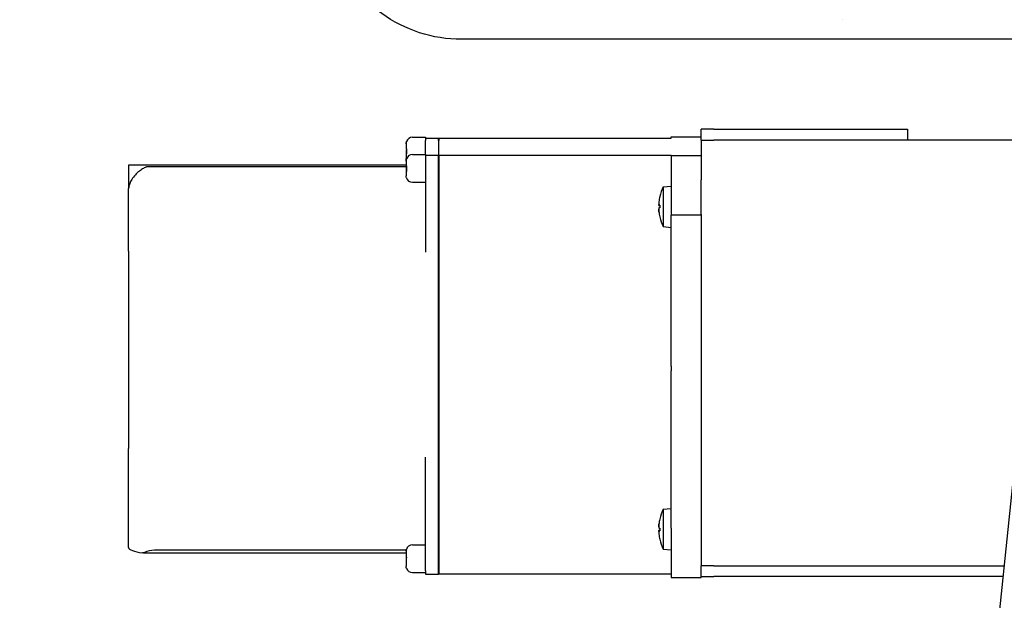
# Model space of a CAD drawing. Header units: inches. Extents: x 24 to 1128, y -94 to 748.
# Tile 455 of 546: x 429 to 439, y 502 to 508. Entities that reach past the tile are written whole.
import ezdxf

# ---------------------------------------------------------------- set-up
doc = ezdxf.new("R2010")
doc.units = ezdxf.units.IN
doc.header["$LTSCALE"] = 32
doc.header["$MEASUREMENT"] = 0
doc.layers.add('Dimension (ANSI)', color=7, linetype='Continuous', lineweight=25)
doc.layers.add('Visible (ANSI)', color=7, linetype='Continuous', lineweight=30)
doc.styles.add('Note Text (ANSI)', font='tahoma.ttf')
doc.dimstyles.new('Architectural (ANSI)', dxfattribs={"dimscale": 32, "dimtxt": 0.125, "dimasz": 0.098425, "dimexe": 0.125, "dimexo": 0.0625, "dimgap": 0.031496, "dimtad": 0, "dimtih": 1, "dimtoh": 1, "dimdec": 4, "dimrnd": 1e-08, "dimzin": 3, "dimdsep": 46, "dimlunit": 4, "dimtxsty": 'Note Text (ANSI)', "dimcen": 0.09, "dimdle": 0.393701, "dimclrd": 256, "dimclre": 256, "dimclrt": 256, "dimadec": 0, "dimazin": 3, "dimtfac": 0.96, "dimtofl": 0, "dimtmove": 0, "dimatfit": 3, "dimfxl": 1, "dimfrac": 2, "dimtolj": 1, "dimtzin": 12, "dimlwd": -1, "dimlwe": -1, "dimarcsym": 0})

# ---------------------------------------------------------------- blocks, each defined once
blk = doc.blocks.new('*D22')
at = {"layer": 'Defpoints', "color": 0, "transparency": 16777216}
for p in [(450.0118, 697.6204), (363.3887, 480.0589), (493.9153, 480.0589)]:
    blk.add_point(p, dxfattribs=at)
at = {"layer": 'Dimension (ANSI)', "transparency": 16777216}
for p, q in [((448.0118, 697.6204), (359.3887, 697.6204)), ((363.3887, 694.4708), (363.3887, 595.3727)), ((363.3887, 483.2085), (363.3887, 588.3066)), ((491.9153, 480.0589), (359.3887, 480.0589))]:
    blk.add_line(p, q, dxfattribs=at)
for points in [[(362.8638, 694.4708), (363.9136, 694.4708), (363.3887, 697.6204)], [(362.8638, 483.2085), (363.9136, 483.2085), (363.3887, 480.0589)]]:
    blk.add_solid(points, dxfattribs=at)
at = {"layer": 'Dimension (ANSI)', "transparency": 16777216, "insert": (350.2403, 594.3648), "char_height": 4, "attachment_point": 1, "style": 'Note Text (ANSI)'}
blk.add_mtext('\\A1;18\'-1 9/16"', dxfattribs=at)

msp = doc.modelspace()

# ---------------------------------------------------------------- linework, layer by layer
at = {"layer": 'Visible (ANSI)'}
for p, q in [((437.37661, 507.81227), (437.37661, 507.8099)), ((439.46207, 507.62504), (438.32077, 496.47903)), ((452.51328, 507.62504), (438.68911, 507.62504)), ((436.43911, 507.62212), (433.68388, 507.62212)), ((433.20903, 506.6742), (433.33653, 506.6742)), ((433.33653, 506.6742), (433.33653, 506.66238)), ((435.71653, 506.67867), (435.71653, 506.67856)), ((435.71653, 506.67867), (436.00453, 506.67867)), ((435.71653, 506.66413), (435.71653, 506.67856)), ((436.12953, 506.75129), (436.00453, 506.75129)), ((436.00453, 506.64669), (436.00453, 506.75129)), ((436.12953, 506.75129), (438.00453, 506.75129)), ((438.00453, 506.75129), (438.00453, 506.64669)), ((433.14903, 506.61234), (433.14903, 506.60896)), ((433.14903, 506.60896), (433.14903, 506.56332)), ((433.33653, 506.6642), (433.46153, 506.6642)), ((433.33653, 506.66035), (433.33653, 506.66238)), ((433.33653, 506.66035), (433.33653, 506.64268)), ((433.33653, 506.50693), (433.33653, 506.64268)), ((433.46153, 506.66413), (433.46153, 506.6642)), ((433.46153, 506.66413), (433.46153, 506.66035)), ((433.46153, 506.64268), (433.46153, 506.66035)), ((433.46153, 506.64268), (433.46153, 506.49639)), ((433.46153, 506.63439), (433.46653, 506.63439)), ((433.46653, 506.6642), (433.46653, 506.66413)), ((433.46653, 506.6642), (435.71653, 506.6642)), ((433.46653, 506.66035), (433.46653, 506.66413)), ((433.46653, 506.66035), (433.46653, 506.64268)), ((433.46653, 506.49639), (433.46653, 506.64268)), ((436.00453, 506.64669), (436.00453, 506.2621)), ((436.00453, 506.64669), (436.12953, 506.64669)), ((438.00453, 506.64669), (436.12953, 506.64669)), ((439.36189, 506.64669), (436.30183, 506.64669)), ((433.14903, 506.51884), (433.14903, 506.51705)), ((433.14903, 506.51705), (433.15346, 506.51705)), ((433.14903, 506.51705), (433.14903, 506.51553)), ((433.14903, 506.51553), (433.15359, 506.51553)), ((433.14903, 506.51553), (433.14903, 506.51394)), ((433.14903, 506.51394), (433.14903, 506.46772)), ((433.15141, 506.51944), (433.15329, 506.51944)), ((433.20903, 506.50693), (433.33653, 506.50693)), ((433.33653, 506.50693), (433.33653, 506.42107)), ((433.46153, 506.49639), (433.33653, 506.49639)), ((433.46153, 506.45889), (433.46153, 506.49639)), ((433.46653, 506.49639), (433.46653, 506.45889)), ((435.71653, 506.49639), (433.46653, 506.49639)), ((435.71653, 506.49642), (435.71653, 506.49635)), ((435.71653, 506.49642), (436.00453, 506.49642)), ((435.71653, 506.49635), (435.71653, 506.46846)), ((430.46153, 506.4045), (430.46153, 506.17851)), ((433.14903, 506.4045), (430.46153, 506.4045)), ((433.15157, 506.38729), (430.64153, 506.38729)), ((433.14903, 506.46772), (433.14903, 506.46738)), ((433.14903, 506.44503), (433.14903, 506.44246)), ((433.14903, 506.44246), (433.14903, 506.39605)), ((433.33653, 506.42107), (433.33653, 505.55948)), ((433.46653, 506.46652), (433.46153, 506.46652)), ((433.46153, 502.47312), (433.46153, 506.45889)), ((433.46653, 506.45889), (433.46653, 502.47312)), ((435.71653, 506.46846), (435.71653, 505.91771)), ((433.14903, 506.34661), (433.14903, 506.34488)), ((433.14903, 506.34488), (433.15424, 506.34488)), ((433.14903, 506.34488), (433.14903, 506.34343)), ((433.14903, 506.34343), (433.1544, 506.34343)), ((433.14903, 506.34343), (433.14903, 506.34183)), ((433.14903, 506.34183), (433.14903, 506.29981)), ((433.15267, 506.34736), (433.15399, 506.34736)), ((433.20903, 506.23693), (433.33653, 506.23693)), ((435.63852, 506.19266), (435.71653, 506.19948)), ((436.00453, 505.92525), (436.00453, 506.2621)), ((430.46153, 505.5683), (430.46153, 506.17851)), ((435.63852, 506.19266), (435.63852, 505.80731)), ((435.59618, 506.01464), (435.60464, 506.0139)), ((435.60464, 506.01626), (435.60464, 505.9893)), ((435.71653, 504.45553), (435.71653, 505.91771)), ((436.00453, 505.91771), (435.71653, 505.91771)), ((436.00453, 505.92525), (436.00453, 502.52169)), ((435.60464, 505.90365), (435.60464, 505.90294)), ((435.63852, 505.80731), (435.71653, 505.80048)), ((430.46153, 505.5683), (430.46153, 503.65867)), ((435.71653, 504.45553), (435.71653, 504.40912)), ((435.71653, 502.88734), (435.71653, 504.40912)), ((430.46153, 502.69849), (430.46153, 503.65867)), ((433.33653, 502.47312), (433.33653, 503.57336)), ((435.63852, 503.0695), (435.71653, 503.07632)), ((435.63852, 503.0695), (435.63852, 502.68415)), ((435.60464, 502.97387), (435.60464, 502.97301)), ((435.59614, 502.86174), (435.60464, 502.86249)), ((435.60464, 502.88661), (435.60464, 502.85965)), ((435.71653, 502.88734), (435.71653, 502.40813)), ((433.14962, 502.67296), (430.71153, 502.67296)), ((433.20903, 502.72623), (433.33653, 502.72623)), ((435.63852, 502.68415), (435.71653, 502.67732)), ((430.60452, 502.64791), (433.14903, 502.64791)), ((433.14903, 502.66434), (433.14903, 502.66297)), ((433.14903, 502.66297), (433.14903, 502.60568)), ((433.14903, 502.57457), (433.14903, 502.57274)), ((433.14903, 502.57274), (433.15153, 502.57274)), ((433.14903, 502.57274), (433.14903, 502.57141)), ((433.14903, 502.57141), (433.1516, 502.57141)), ((433.14903, 502.57141), (433.14903, 502.56959)), ((433.14903, 502.56959), (433.14903, 502.51815)), ((436.12953, 502.52169), (436.00453, 502.52169)), ((436.00453, 502.41709), (436.00453, 502.52169)), ((436.12953, 502.52169), (438.93951, 502.52169)), ((436.30183, 502.52169), (438.93951, 502.52169)), ((433.20903, 502.45623), (433.33653, 502.45623)), ((433.33653, 502.47312), (433.33653, 502.44019)), ((433.33653, 502.44019), (433.46153, 502.44019)), ((433.46153, 502.44019), (433.46153, 502.47312)), ((433.46153, 502.47001), (433.46653, 502.47001)), ((433.46653, 502.47312), (433.46653, 502.44019)), ((435.71653, 502.44019), (433.46653, 502.44019)), ((435.71653, 502.40813), (436.00453, 502.40813)), ((436.00453, 502.40813), (436.00453, 502.41709)), ((436.00453, 502.41709), (436.12953, 502.41709)), ((438.9288, 502.41709), (436.12953, 502.41709))]:
    msp.add_line(p, q, dxfattribs=at)
for centre, radius, start, end in [((433.20903, 506.6142), 0.06, 90, 162.559732), ((433.20903, 506.44693), 0.06, 90, 162.559732), ((433.20903, 506.29693), 0.06, 195.527441, 270), ((436.02863, 505.99998), 0.4351, 153.71551, 166.934687), ((435.61044, 506.09703), 0.0058, 166.934687, 179.230125), ((435.61044, 505.90294), 0.0058, 180, 193.065313), ((436.02863, 505.99998), 0.4351, 193.065313, 206.28449), ((436.02863, 502.87682), 0.4351, 153.71551, 166.934687), ((435.61044, 502.97387), 0.0058, 166.934687, 180), ((435.61044, 502.77977), 0.0058, 181.812548, 193.065313), ((436.02863, 502.87682), 0.4351, 193.065313, 206.28449), ((433.20903, 502.66623), 0.06, 90, 165.239484), ((433.20903, 502.51623), 0.06, 199.10178, 270)]:
    msp.add_arc(centre, radius, start, end, dxfattribs=at)
for centre, major_axis, ratio, start_param, end_param in [((436.02642, 505.99973), (0.04999, -0.43148), 0.9961435, 4.3698241, 4.4862085), ((436.02642, 505.97478), (-0.43271, 0.0379), 0.0477907, 6.0605829, 6.1769673), ((436.02642, 505.97476), (-0.43271, 0.03786), 0.0100968, 0.1112873, 0.2261233), ((436.02642, 506.02521), (-0.43271, -0.03786), 0.0100968, 6.0555136, 6.171898), ((436.02642, 505.99877), (0.20884, -0.38086), 0.9950477, 4.3191321, 4.4355164), ((436.02642, 506.00024), (0.04999, 0.43148), 0.9961435, 1.7969768, 1.9118182), ((436.02642, 502.87633), (-0.09415, 0.42404), 0.9960067, 1.1261874, 1.2410534), ((436.02642, 502.87827), (-0.23784, -0.36346), 0.9945607, 5.0675562, 5.1839406), ((436.02642, 502.8516), (-0.43271, 0.03786), 0.0193517, 0.1120973, 0.2284817), ((436.02642, 502.90205), (-0.43271, -0.03786), 0.0193517, 6.056252, 6.171088), ((436.02642, 502.90201), (-0.4327, -0.03792), 0.0570337, 0.105406, 0.2217904), ((436.02642, 502.87731), (-0.09415, -0.42404), 0.9960067, 5.0421319, 5.1585163), ((430.71153, 502.69849), (-0.25, 0), 0.2255551, 0, 1.0942045), ((430.71153, 502.37206), (0, 0.30089), 0.8308553, 0, 0.3956959)]:
    msp.add_ellipse(centre, major_axis=major_axis, ratio=ratio, start_param=start_param, end_param=end_param, dxfattribs=at)
for points, knots in [([(433.68388, 507.62212), (433.54643, 507.62212), (433.40901, 507.64389), (433.14758, 507.72883), (433.02361, 507.792), (432.80122, 507.95358), (432.70284, 508.05196), (432.54126, 508.27435), (432.47809, 508.39832), (432.39315, 508.65975), (432.37138, 508.79717), (432.37138, 508.93462)], [1.5707963, 1.5707963, 1.5707963, 1.5707963, 1.8849556, 1.8849556, 2.1991149, 2.1991149, 2.5132741, 2.5132741, 2.8274334, 2.8274334, 3.1415927, 3.1415927, 3.1415927, 3.1415927]), ([(437.59424, 507.62483), (437.59216, 507.6245), (437.59008, 507.62419), (437.58386, 507.62339), (437.57961, 507.623), (437.57468, 507.62269), (437.57367, 507.62264), (437.57214, 507.62257), (437.57155, 507.62254), (437.57026, 507.62249), (437.56962, 507.62248), (437.56855, 507.62245), (437.56813, 507.62244), (437.56746, 507.62242), (437.5672, 507.62242), (437.56631, 507.62241), (437.56595, 507.6224), (437.56465, 507.62239), (437.56411, 507.62239), (437.56123, 507.62237), (437.55817, 507.62237), (437.54013, 507.62234), (437.51412, 507.62231), (437.42977, 507.62226), (437.36378, 507.62224), (437.20478, 507.62219), (437.11019, 507.62218), (436.90385, 507.62215), (436.78954, 507.62213), (436.59607, 507.62212), (436.51738, 507.62212), (436.43911, 507.62212)], [0.6685573, 0.6685573, 0.6685573, 0.6685573, 0.6846106, 0.6846106, 0.7165031, 0.7165031, 0.7249292, 0.7249292, 0.7306566, 0.7306566, 0.7392859, 0.7392859, 0.7487004, 0.7487004, 0.7577423, 0.7577423, 0.7848833, 0.7848833, 0.8661744, 0.8661744, 1.1101307, 1.1101307, 1.8476146, 1.8476146, 2.7708441, 2.7708441, 3.681501, 3.681501, 4.5921729, 4.5921729, 5.1885628, 5.1885628, 5.1885628, 5.1885628]), ([(438.68911, 507.62504), (438.56751, 507.62504), (438.44434, 507.62504), (438.21601, 507.62502), (438.10772, 507.62501), (437.91691, 507.62497), (437.83203, 507.62495), (437.69609, 507.6249), (437.64333, 507.62488), (437.59315, 507.62483), (437.58098, 507.62482), (437.57112, 507.6248), (437.56916, 507.6248), (437.56683, 507.62479), (437.5661, 507.62478), (437.5661, 507.62478)], [0, 0, 0, 0, 0.9265843, 0.9265843, 1.8364269, 1.8364269, 2.7468396, 2.7468396, 3.6571121, 3.6571121, 4.1073698, 4.1073698, 4.2595395, 4.2595395, 4.3735615, 4.3735615, 4.3735615, 4.3735615]), ([(433.15293, 506.63121), (433.15208, 506.63151), (433.15177, 506.6318), (433.15177, 506.63208), (433.15177, 506.63211), (433.15178, 506.63215), (433.15179, 506.63218)], [1.152229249, 1.152229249, 1.152229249, 1.152229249, 1.213050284, 1.213050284, 1.213050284, 1.221077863, 1.221077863, 1.221077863, 1.221077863]), ([(433.15421, 506.56244), (433.15406, 506.56246), (433.15391, 506.56247), (433.15079, 506.56273), (433.14903, 506.56305), (433.14903, 506.56332)], [1.402124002, 1.402124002, 1.402124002, 1.402124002, 1.405003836, 1.405003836, 1.465318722, 1.465318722, 1.465318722, 1.465318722]), ([(433.14903, 506.51394), (433.14903, 506.51368), (433.15076, 506.51337), (433.15371, 506.51312), (433.15376, 506.51311), (433.15381, 506.51311)], [0.189292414, 0.189292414, 0.189292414, 0.189292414, 0.24814008, 0.24814008, 0.249114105, 0.249114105, 0.249114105, 0.249114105]), ([(433.15124, 506.56274), (433.15079, 506.55571), (433.15065, 506.54879), (433.15065, 506.54225), (433.15065, 506.53499), (433.15083, 506.52726), (433.15141, 506.51944)], [1.20641828, 1.20641828, 1.20641828, 1.20641828, 1.25629313, 1.25629313, 1.25629313, 1.31165388, 1.31165388, 1.31165388, 1.31165388]), ([(433.15381, 506.51311), (433.15305, 506.52091), (433.15275, 506.52866), (433.15275, 506.53592), (433.15275, 506.54433), (433.15315, 506.55339), (433.15421, 506.56244)], [1.12518687, 1.12518687, 1.12518687, 1.12518687, 1.18053169, 1.18053169, 1.18053169, 1.24465818, 1.24465818, 1.24465818, 1.24465818]), ([(430.64153, 506.38729), (430.63908, 506.38729), (430.63733, 506.38684), (430.634, 506.38592), (430.6325, 506.3854), (430.628, 506.38372), (430.62512, 506.38248), (430.61626, 506.37841), (430.61017, 506.37527), (430.59145, 506.36465), (430.57805, 506.35574), (430.55189, 506.33513), (430.53871, 506.32313), (430.51373, 506.29606), (430.50191, 506.28101), (430.48406, 506.25246), (430.47707, 506.23902), (430.46692, 506.21324), (430.46375, 506.20093), (430.46184, 506.18665), (430.46154, 506.1824), (430.46153, 506.17851)], [1.20266776, 1.20266776, 1.20266776, 1.20266776, 1.22134177, 1.22134177, 1.24001578, 1.24001578, 1.2773638, 1.2773638, 1.35205984, 1.35205984, 1.50145191, 1.50145191, 1.65084399, 1.65084399, 1.80023607, 1.80023607, 1.90876096, 1.90876096, 2.01728585, 2.01728585, 2.06369857, 2.06369857, 2.06369857, 2.06369857]), ([(433.15456, 506.39514), (433.15426, 506.39516), (433.15396, 506.39519), (433.15076, 506.39546), (433.14903, 506.39578), (433.14903, 506.39605)], [1.399963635, 1.399963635, 1.399963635, 1.399963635, 1.405545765, 1.405545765, 1.465319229, 1.465319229, 1.465319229, 1.465319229]), ([(433.15202, 506.39537), (433.15152, 506.38841), (433.15134, 506.38155), (433.15134, 506.37506), (433.15134, 506.36629), (433.15167, 506.35682), (433.15267, 506.34736)], [1.17944835, 1.17944835, 1.17944835, 1.17944835, 1.22888495, 1.22888495, 1.22888495, 1.2957824, 1.2957824, 1.2957824, 1.2957824]), ([(433.15273, 506.46401), (433.15203, 506.46428), (433.15177, 506.46455), (433.15177, 506.4648), (433.15177, 506.46484), (433.15178, 506.46487), (433.15179, 506.46491)], [1.157137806, 1.157137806, 1.157137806, 1.157137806, 1.213050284, 1.213050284, 1.213050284, 1.221077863, 1.221077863, 1.221077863, 1.221077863]), ([(433.15471, 506.34091), (433.1535, 506.35035), (433.15305, 506.35984), (433.15305, 506.36861), (433.15305, 506.37703), (433.15347, 506.38609), (433.15456, 506.39514)], [1.10418952, 1.10418952, 1.10418952, 1.10418952, 1.17109762, 1.17109762, 1.17109762, 1.23522495, 1.23522495, 1.23522495, 1.23522495]), ([(433.14903, 506.34183), (433.14903, 506.34156), (433.15075, 506.34124), (433.15401, 506.34097), (433.15435, 506.34094), (433.15471, 506.34091)], [0.178641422, 0.178641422, 0.178641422, 0.178641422, 0.238746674, 0.238746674, 0.245179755, 0.245179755, 0.245179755, 0.245179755]), ([(433.15166, 506.28155), (433.15133, 506.28135), (433.15121, 506.28116), (433.15121, 506.28097), (433.15121, 506.28072), (433.15143, 506.28045), (433.15208, 506.28018)], [1.192532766, 1.192532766, 1.192532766, 1.192532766, 1.23376427, 1.23376427, 1.23376427, 1.289680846, 1.289680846, 1.289680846, 1.289680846]), ([(435.59635, 506.04797), (435.59589, 506.04376), (435.59548, 506.03929), (435.59493, 506.03105), (435.59479, 506.0273), (435.59477, 506.02139), (435.59488, 506.01884), (435.59538, 506.01546), (435.59576, 506.01463), (435.59626, 506.01464), (435.5963, 506.01465), (435.59635, 506.01466)], [0, 0, 0, 0, 0.03221011, 0.03221011, 0.06442023, 0.06442023, 0.09660812, 0.09660812, 0.12879602, 0.12879602, 0.13203255, 0.13203255, 0.13203255, 0.13203255]), ([(435.59635, 506.0119), (435.59589, 506.01198), (435.59548, 506.01289), (435.59493, 506.01645), (435.59479, 506.01908), (435.59478, 506.02248), (435.59478, 506.02286), (435.59478, 506.02326)], [0, 0, 0, 0, 0.032210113, 0.032210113, 0.064420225, 0.064420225, 0.068423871, 0.068423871, 0.068423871, 0.068423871]), ([(435.59635, 505.98807), (435.59589, 505.98799), (435.59548, 505.98707), (435.59493, 505.98352), (435.59479, 505.98089), (435.59477, 505.97485), (435.59488, 505.97105), (435.59538, 505.96275), (435.59576, 505.95825), (435.59626, 505.95363), (435.5963, 505.9532), (435.59635, 505.95278)], [0, 0, 0, 0, 0.03221011, 0.03221011, 0.06442023, 0.06442023, 0.09660812, 0.09660812, 0.12879602, 0.12879602, 0.13203255, 0.13203255, 0.13203255, 0.13203255]), ([(435.59635, 505.952), (435.59589, 505.9562), (435.59548, 505.96068), (435.59493, 505.96891), (435.59479, 505.97267), (435.59478, 505.97599), (435.59478, 505.97635), (435.59478, 505.97671)], [0, 0, 0, 0, 0.032210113, 0.032210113, 0.064420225, 0.064420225, 0.068423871, 0.068423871, 0.068423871, 0.068423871]), ([(435.59478, 502.90011), (435.59478, 502.90025), (435.59478, 502.90039), (435.59477, 502.90334), (435.59488, 502.90697), (435.59538, 502.91502), (435.59576, 502.91945), (435.59626, 502.92406), (435.5963, 502.92449), (435.59635, 502.92491)], [0.062821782, 0.062821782, 0.062821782, 0.062821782, 0.064420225, 0.064420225, 0.096608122, 0.096608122, 0.128796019, 0.128796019, 0.132032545, 0.132032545, 0.132032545, 0.132032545]), ([(435.59635, 502.92389), (435.59589, 502.9197), (435.59548, 502.91517), (435.59493, 502.90672), (435.59479, 502.9028), (435.59477, 502.89649), (435.59488, 502.89368), (435.59538, 502.88975), (435.59576, 502.88863), (435.59626, 502.88832), (435.5963, 502.8883), (435.59635, 502.88829)], [0, 0, 0, 0, 0.03220637, 0.03220637, 0.06441274, 0.06441274, 0.09660438, 0.09660438, 0.12879602, 0.12879602, 0.13203255, 0.13203255, 0.13203255, 0.13203255]), ([(435.59478, 502.85353), (435.59478, 502.85369), (435.59478, 502.85385), (435.59477, 502.85716), (435.59488, 502.85996), (435.59538, 502.86389), (435.59576, 502.86502), (435.59626, 502.86533), (435.5963, 502.86535), (435.59635, 502.86536)], [0.062821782, 0.062821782, 0.062821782, 0.062821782, 0.064420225, 0.064420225, 0.096608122, 0.096608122, 0.128796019, 0.128796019, 0.132032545, 0.132032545, 0.132032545, 0.132032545]), ([(435.59635, 502.86171), (435.59589, 502.86191), (435.59548, 502.86129), (435.59493, 502.85831), (435.59479, 502.85593), (435.59477, 502.8503), (435.59488, 502.84668), (435.59538, 502.83863), (435.59576, 502.8342), (435.59626, 502.82959), (435.5963, 502.82916), (435.59635, 502.82873)], [0, 0, 0, 0, 0.03221011, 0.03221011, 0.06442023, 0.06442023, 0.09660812, 0.09660812, 0.12879602, 0.12879602, 0.13203255, 0.13203255, 0.13203255, 0.13203255]), ([(433.15158, 502.68075), (433.15115, 502.68097), (433.151, 502.6812), (433.151, 502.68141), (433.151, 502.68144), (433.151, 502.68148), (433.15101, 502.68152)], [1.194654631, 1.194654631, 1.194654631, 1.194654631, 1.241877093, 1.241877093, 1.241877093, 1.249674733, 1.249674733, 1.249674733, 1.249674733]), ([(430.61517, 502.64971), (430.61431, 502.64927), (430.61328, 502.64892), (430.60849, 502.64779), (430.60361, 502.6477), (430.5977, 502.64829), (430.59727, 502.64834), (430.59684, 502.64839)], [1.133466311, 1.133466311, 1.133466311, 1.133466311, 1.155438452, 1.155438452, 1.224953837, 1.224953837, 1.230297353, 1.230297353, 1.230297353, 1.230297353]), ([(433.15174, 502.56896), (433.15131, 502.57553), (433.15116, 502.58199), (433.15116, 502.58811), (433.15116, 502.59355), (433.15128, 502.59926), (433.15161, 502.60507)], [1.188961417, 1.188961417, 1.188961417, 1.188961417, 1.235660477, 1.235660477, 1.235660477, 1.277135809, 1.277135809, 1.277135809, 1.277135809]), ([(433.15263, 502.49715), (433.15241, 502.497), (433.15232, 502.49685), (433.15232, 502.49671), (433.15232, 502.49649), (433.15252, 502.49627), (433.15303, 502.49604)], [1.16268112, 1.16268112, 1.16268112, 1.16268112, 1.194499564, 1.194499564, 1.194499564, 1.241707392, 1.241707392, 1.241707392, 1.241707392])]:
    msp.add_open_spline(points, degree=3, knots=knots, dxfattribs=at)
for points in [[(433.15207, 506.63163), (433.15015, 506.62546), (433.14903, 506.61846), (433.14903, 506.61234)], [(433.14903, 506.60896), (433.14903, 506.61606), (433.15047, 506.62433), (433.15293, 506.63121)], [(433.15141, 506.51944), (433.1499, 506.51924), (433.14903, 506.51903), (433.14903, 506.51884)], [(433.1501, 506.45626), (433.14941, 506.46016), (433.14903, 506.46409), (433.14903, 506.46772)], [(433.14903, 506.46738), (433.14903, 506.46384), (433.1494, 506.46001), (433.15009, 506.45622)], [(433.15207, 506.46435), (433.15015, 506.45817), (433.14903, 506.45116), (433.14903, 506.44503)], [(433.14903, 506.44246), (433.14903, 506.44933), (433.1504, 506.45729), (433.15273, 506.46401)], [(433.15267, 506.34736), (433.15036, 506.34713), (433.14903, 506.34685), (433.14903, 506.34661)], [(433.15208, 506.28018), (433.15015, 506.28647), (433.14903, 506.29359), (433.14903, 506.29981)], [(435.6048, 506.01631), (435.6047, 506.0163), (435.60464, 506.01628), (435.60464, 506.01626)], [(435.60464, 502.85965), (435.60464, 502.85963), (435.6047, 502.85961), (435.6048, 502.85959)], [(433.15127, 502.68096), (433.14985, 502.67548), (433.14903, 502.66959), (433.14903, 502.66434)], [(433.14903, 502.66297), (433.14903, 502.66859), (433.14997, 502.67495), (433.15158, 502.68075)], [(433.15161, 502.60507), (433.14998, 502.60526), (433.14903, 502.60548), (433.14903, 502.60568)], [(433.15144, 502.57516), (433.14991, 502.57496), (433.14903, 502.57475), (433.14903, 502.57457)], [(433.15151, 502.60508), (433.15146, 502.60356), (433.15142, 502.60205), (433.15139, 502.60055)], [(433.14903, 502.56959), (433.14903, 502.56939), (433.15003, 502.56917), (433.15174, 502.56896)], [(433.15303, 502.49604), (433.15052, 502.50283), (433.14903, 502.51108), (433.14903, 502.51815)]]:
    msp.add_open_spline(points, degree=3, dxfattribs=at)

# ---------------------------------------------------------------- dimensions: what is measured, and where the dimension line sits
at = {"layer": 'Dimension (ANSI)'}
dim = msp.add_linear_dim(base=(363.38871, 480.05891), p1=(450.01179, 697.62041), p2=(493.91529, 480.05891), angle=270, dimstyle='Architectural (ANSI)', override={"dimgap": 0.031496, "dimdec": 4, "dimlfac": 1, "dimtol": 0, "dimlim": 0, "dimtp": 0, "dimtm": 0, "dimtdec": 2, "dimatfit": 1}, dxfattribs=at)
dim.commit()
dim.dimension.update_dxf_attribs({"geometry": '*D22', "text_midpoint": (363.38871, 591.83966), "dimtype": 160})

doc.saveas('drawing.dxf')
